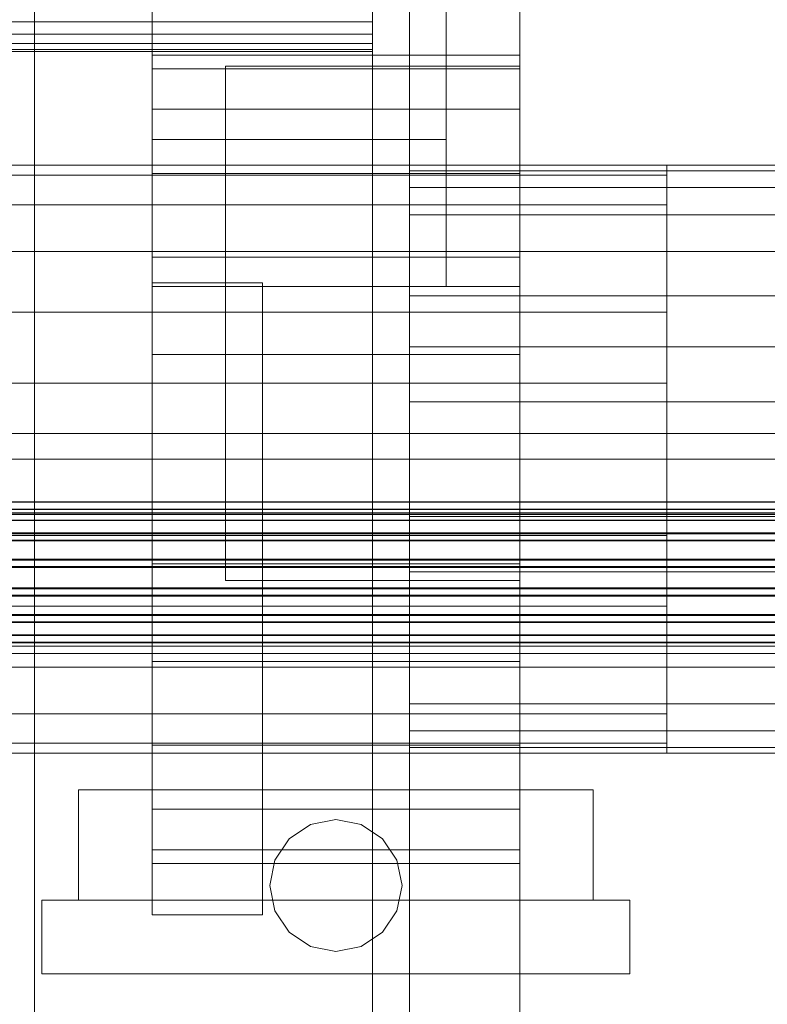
# Model space of a CAD drawing. Header units: millimetres. Extents: x -4395 to 65662, y -65530 to 6847.
# Tile 395 of 656: x 1272 to 1374, y -34428 to -34294. Entities that reach past the tile are written whole.
import ezdxf

# ---------------------------------------------------------------- set-up
doc = ezdxf.new("R2010")
doc.units = ezdxf.units.MM
for name, color, linetype, lineweight in [('COTAS_O', 1, 'Continuous', 0), ('frontal_C03', 7, 'Continuous', 0), ('frontal_secador', 7, 'Continuous', 0), ('frontal_tolva', 7, 'Continuous', 0)]:
    doc.layers.add(name, color=color, linetype=linetype, lineweight=lineweight)
doc.dimstyles.new('R19_100', dxfattribs={"dimtxt": 250, "dimasz": 150, "dimexe": 150, "dimexo": 80, "dimgap": 100, "dimtad": 1, "dimtih": 1, "dimtoh": 1, "dimdsep": 46, "dimcen": 0.09, "dimadec": 0, "dimazin": 0, "dimtfac": 1, "dimtdec": 4, "dimtofl": 0, "dimtmove": 0, "dimatfit": 3, "dimfxl": 1, "dimtolj": 1, "dimtzin": 0, "dimarcsym": 0})

# ---------------------------------------------------------------- blocks, each defined once
blk = doc.blocks.new('DIM_R33_43')
at = {"layer": 'COTAS_O'}
for p, q in [((-1725, -33700), (-1575, -33655)), ((1725, -33700), (1575, -33655)), ((-1725, -34400), (-1725, -33700)), ((-1725, -33700), (1725, -33700)), ((-1725, -33700), (-1575, -33745)), ((1725, -33700), (1575, -33745)), ((1725, -34400), (1725, -33700))]:
    blk.add_line(p, q, dxfattribs=at)
blk.add_text('3450 O', height=250, dxfattribs=at).set_placement((0, -33600))

msp = doc.modelspace()

# ---------------------------------------------------------------- linework, layer by layer
at = {"layer": 'frontal_C03'}
for p, q in [((1274, -32645.272), (1274, -35234.965)), ((1274, -35335.139), (1274, -32745.445)), ((1516, -34359.306), (-1476, -34359.306)), ((1516, -34359.333), (-1476, -34359.333)), ((1516, -34360.297), (-1476, -34360.297)), ((1516, -34360.323), (-1476, -34360.323)), ((1516, -34360.775), (-1476, -34360.775)), ((1516, -34360.85), (-1476, -34360.85)), ((1516, -34361.765), (-1476, -34361.765)), ((1516, -34361.841), (-1476, -34361.841)), ((1516, -34363.515), (-1476, -34363.515)), ((1516, -34363.628), (-1476, -34363.628)), ((1516, -34364.505), (-1476, -34364.505)), ((1516, -34364.619), (-1476, -34364.619)), ((1516, -34367.109), (-1476, -34367.109)), ((-1476, -34367.243), (1516, -34367.243)), ((1516, -34368.1), (-1476, -34368.1)), ((-1476, -34368.234), (1516, -34368.234)), ((1516, -34371.011), (-1476, -34371.011)), ((1516, -34371.145), (-1476, -34371.145)), ((1516, -34372.002), (-1476, -34372.002)), ((1516, -34372.135), (-1476, -34372.135)), ((1516, -34374.626), (-1476, -34374.626)), ((1516, -34374.739), (-1476, -34374.739)), ((1516, -34375.617), (-1476, -34375.617)), ((1516, -34375.73), (-1476, -34375.73)), ((1516, -34377.404), (-1476, -34377.404)), ((1516, -34377.479), (-1476, -34377.479)), ((1516, -34378.394), (-1476, -34378.394)), ((1516, -34378.47), (-1476, -34378.47)), ((1516, -34378.921), (-1476, -34378.921)), ((1516, -34378.948), (-1476, -34378.948)), ((1516, -34379.912), (-1476, -34379.912)), ((1516, -34379.939), (-1476, -34379.939))]:
    msp.add_line(p, q, dxfattribs=at)
at = {"layer": 'frontal_secador'}
for p, q in [((1340, -36000), (1340, -33000)), ((1320, -35980), (1320, -33075)), ((1325, -36000), (1325, -33075)), ((1325, -34600), (1325, -33075)), ((1325, -35980), (1325, -33075)), ((1290, -34310), (1290, -34282)), ((1330, -34310), (1330, -34282)), ((1320, -34292.071), (1320, -34294)), ((1320, -34294), (-1320, -34294)), ((1320, -34294), (1320, -34295.657)), ((1320, -34295.657), (-1320, -34295.657)), ((1320, -34295.657), (1320, -34296.928)), ((1320, -34296.928), (-1320, -34296.928)), ((1320, -34296.928), (1320, -34297.727)), ((1320, -34297.727), (-1320, -34297.727)), ((1320, -34298), (-1320, -34298)), ((1290, -34300.374), (1290, -34298.5)), ((1340, -34298.5), (1290, -34298.5)), ((1320, -34297.727), (1320, -34298)), ((1340, -34300.374), (1340, -34298.5)), ((1300, -34300), (1340, -34300)), ((1300, -34330), (1300, -34300)), ((1340, -34330), (1340, -34300)), ((1290, -34305.869), (1290, -34300.374)), ((1340, -34300.374), (1290, -34300.374)), ((1340, -34305.869), (1340, -34300.374)), ((1290, -34314.609), (1290, -34305.869)), ((1340, -34305.869), (1290, -34305.869)), ((1340, -34314.609), (1340, -34305.869)), ((1290, -34310), (1330, -34310)), ((1290, -34330), (1290, -34310)), ((1330, -34330), (1330, -34310)), ((1360, -34313.5), (-1360, -34313.5)), ((1290, -34326), (1290, -34314.609)), ((1340, -34314.609), (1290, -34314.609)), ((1325, -34314.269), (1325, -34313.5)), ((1480, -34313.5), (1325, -34313.5)), ((1430, -34313.5), (1325, -34313.5)), ((1325, -34316.545), (1325, -34314.269)), ((1480, -34314.269), (1325, -34314.269)), ((1430, -34314.269), (1325, -34314.269)), ((1340, -34326), (1340, -34314.609)), ((1360, -34314.863), (1360, -34313.5)), ((1360, -34314.863), (-1360, -34314.863)), ((1360, -34318.859), (1360, -34314.863)), ((1325, -34320.241), (1325, -34316.545)), ((1480, -34316.545), (1325, -34316.545)), ((1430, -34316.545), (1325, -34316.545)), ((1360, -34318.859), (-1360, -34318.859)), ((1360, -34325.216), (1360, -34318.859)), ((1325, -34325.216), (1325, -34320.241)), ((1480, -34320.241), (1325, -34320.241)), ((1430, -34320.241), (1325, -34320.241)), ((1360, -34325.216), (-1360, -34325.216)), ((1325, -34331.277), (1325, -34325.216)), ((1480, -34325.216), (1325, -34325.216)), ((1430, -34325.216), (1325, -34325.216)), ((1360, -34333.5), (1360, -34325.216)), ((1290, -34339.265), (1290, -34326)), ((1340, -34326), (1290, -34326)), ((1340, -34339.265), (1340, -34326)), ((1290, -34329.5), (1305, -34329.5)), ((1290, -34415.5), (1290, -34329.5)), ((1305, -34415.5), (1305, -34329.5)), ((1290, -34330), (1330, -34330)), ((1300, -34330), (1340, -34330)), ((1300, -34370), (1300, -34330)), ((1340, -34370), (1340, -34330)), ((1325, -34338.193), (1325, -34331.277)), ((1480, -34331.277), (1325, -34331.277)), ((1430, -34331.277), (1325, -34331.277)), ((1360, -34333.5), (-1360, -34333.5)), ((1360, -34343.147), (1360, -34333.5)), ((1325, -34345.696), (1325, -34338.193)), ((1480, -34338.193), (1325, -34338.193)), ((1430, -34338.193), (1325, -34338.193)), ((1290, -34353.5), (1290, -34339.265)), ((1340, -34339.265), (1290, -34339.265)), ((1340, -34353.5), (1340, -34339.265)), ((1360, -34343.147), (-1360, -34343.147)), ((1360, -34353.5), (1360, -34343.147)), ((1325, -34353.5), (1325, -34345.696)), ((1480, -34345.696), (1325, -34345.696)), ((1430, -34345.696), (1325, -34345.696)), ((-1360, -34353.5), (1360, -34353.5)), ((1290, -34353.5), (1290, -34367.735)), ((1290, -34353.5), (1340, -34353.5)), ((1325, -34353.5), (1325, -34361.304)), ((1325, -34353.5), (1480, -34353.5)), ((1325, -34353.5), (1430, -34353.5)), ((1340, -34367.735), (1340, -34353.5)), ((1360, -34363.853), (1360, -34353.5)), ((1325, -34361.304), (1325, -34368.807)), ((1480, -34361.304), (1325, -34361.304)), ((1430, -34361.304), (1325, -34361.304)), ((1360, -34363.853), (-1360, -34363.853)), ((1360, -34363.853), (1360, -34373.5)), ((1290, -34367.735), (1290, -34381)), ((1340, -34367.735), (1290, -34367.735)), ((1340, -34367.735), (1340, -34381)), ((1325, -34368.807), (1325, -34375.723)), ((1480, -34368.807), (1325, -34368.807)), ((1430, -34368.807), (1325, -34368.807)), ((1300, -34370), (1340, -34370)), ((1360, -34373.5), (-1360, -34373.5)), ((1360, -34373.5), (1360, -34381.784)), ((1325, -34375.723), (1325, -34381.784)), ((1480, -34375.723), (1325, -34375.723)), ((1430, -34375.723), (1325, -34375.723)), ((1360, -34381.784), (-1360, -34381.784)), ((1290, -34381), (1290, -34392.391)), ((1340, -34381), (1290, -34381)), ((1325, -34381.784), (1325, -34386.759)), ((1480, -34381.784), (1325, -34381.784)), ((1430, -34381.784), (1325, -34381.784)), ((1340, -34381), (1340, -34392.391)), ((1360, -34381.784), (1360, -34388.141)), ((1325, -34386.759), (1325, -34390.455)), ((1480, -34386.759), (1325, -34386.759)), ((1430, -34386.759), (1325, -34386.759)), ((1360, -34388.141), (-1360, -34388.141)), ((1360, -34388.141), (1360, -34392.137)), ((1325, -34390.455), (1325, -34392.731)), ((1480, -34390.455), (1325, -34390.455)), ((1430, -34390.455), (1325, -34390.455)), ((1360, -34392.137), (-1360, -34392.137)), ((1290, -34392.391), (1290, -34401.131)), ((1340, -34392.391), (1290, -34392.391)), ((1340, -34392.391), (1340, -34401.131)), ((1360, -34392.137), (1360, -34393.5)), ((1360, -34393.5), (-1360, -34393.5)), ((1325, -34392.731), (1325, -34393.5)), ((1480, -34392.731), (1325, -34392.731)), ((1430, -34392.731), (1325, -34392.731)), ((1480, -34393.5), (1325, -34393.5)), ((1430, -34393.5), (1325, -34393.5)), ((1280, -34398.5), (1350, -34398.5)), ((1280, -34413.5), (1280, -34398.5)), ((1350, -34413.5), (1350, -34398.5)), ((1290, -34401.131), (1290, -34406.626)), ((1340, -34401.131), (1290, -34401.131)), ((1340, -34401.131), (1340, -34406.626)), ((1308.636, -34405.136), (1311.556, -34403.185)), ((1311.556, -34403.185), (1315, -34402.5)), ((1315, -34402.5), (1318.444, -34403.185)), ((1318.444, -34403.185), (1321.364, -34405.136)), ((1306.685, -34408.056), (1308.636, -34405.136)), ((1321.364, -34405.136), (1323.315, -34408.056)), ((1290, -34406.626), (1290, -34408.5)), ((1340, -34406.626), (1290, -34406.626)), ((1340, -34406.626), (1340, -34408.5)), ((1340, -34408.5), (1290, -34408.5)), ((1306, -34411.5), (1306.685, -34408.056)), ((1323.315, -34408.056), (1324, -34411.5)), ((1306.685, -34414.944), (1306, -34411.5)), ((1324, -34411.5), (1323.315, -34414.944)), ((1275, -34413.5), (1355, -34413.5)), ((1275, -34423.5), (1275, -34413.5)), ((1280, -34413.5), (1350, -34413.5)), ((1355, -34423.5), (1355, -34413.5)), ((1308.636, -34417.864), (1306.685, -34414.944)), ((1323.315, -34414.944), (1321.364, -34417.864)), ((1290, -34415.5), (1305, -34415.5)), ((1311.556, -34419.815), (1308.636, -34417.864)), ((1321.364, -34417.864), (1318.444, -34419.815)), ((1315, -34420.5), (1311.556, -34419.815)), ((1318.444, -34419.815), (1315, -34420.5)), ((1275, -34423.5), (1355, -34423.5))]:
    msp.add_line(p, q, dxfattribs=at)
at = {"layer": 'frontal_tolva'}
for p, q in [((-1821.5, -34350), (1821.5, -34350)), ((-1821.5, -34361), (1821.5, -34361))]:
    msp.add_line(p, q, dxfattribs=at)

# ---------------------------------------------------------------- dimensions: what is measured, and where the dimension line sits
at = {"layer": 'COTAS_O'}
dim = msp.add_aligned_dim(p1=(-1725, -34400), p2=(1725, -34400), distance=700, text='<> O', dimstyle='R19_100', dxfattribs=at)
dim.commit()
dim.dimension.update_dxf_attribs({"geometry": 'DIM_R33_43', "text_midpoint": (0, -33700)})

doc.saveas('drawing.dxf')
